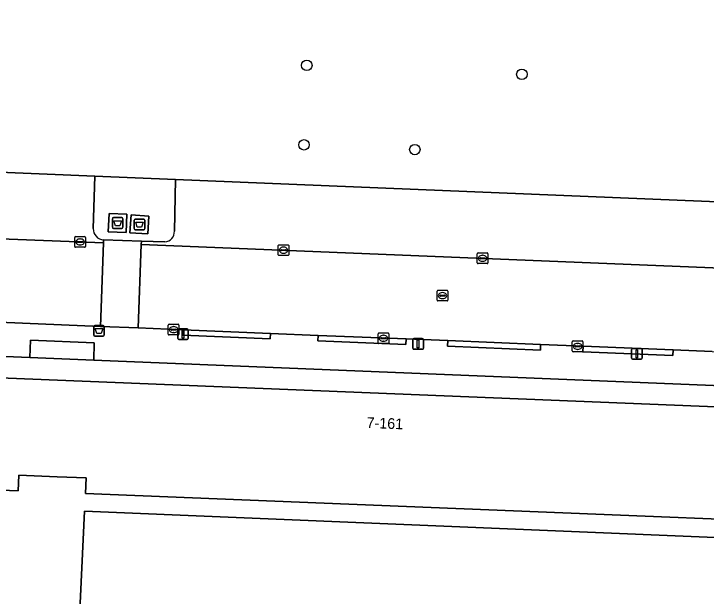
# Model space of a CAD drawing. Extents: x 160786 to 161429, y 386828 to 387485.
# Drawn here: x 161002.9 to 161067.6, y 387374.2 to 387428.7 of the extents above; entities that cross this region are included whole.
import ezdxf

# ---------------------------------------------------------------- set-up
doc = ezdxf.new("R2010")
doc.units = 0
for name, color, linetype in [('IMGEO_Afval_apart_plaats', 7, 'Continuous'), ('IMGEO_Afvalbak', 7, 'Continuous'), ('IMGEO_Boom', 7, 'Continuous'), ('IMGEO_Erf', 7, 'Continuous'), ('IMGEO_Groenvoorziening', 7, 'Continuous'), ('IMGEO_Kolk', 7, 'Continuous'), ('IMGEO_Lichtmast', 7, 'Continuous'), ('IMGEO_Pand', 7, 'Continuous'), ('IMGEO_Pand_nummerreeks', 7, 'Continuous'), ('IMGEO_Pand_overbouw', 7, 'Continuous'), ('IMGEO_Parkeervlak_open', 7, 'Continuous'), ('IMGEO_Rijbaan_lokaal_gesloten', 7, 'Continuous'), ('IMGEO_Rijbaan_lokaal_open', 7, 'Continuous'), ('IMGEO_Rioolput', 7, 'Continuous'), ('IMGEO_Verkeerseiland_open', 7, 'Continuous'), ('IMGEO_Voetpad_gesloten', 7, 'Continuous'), ('IMGEO_Voetpad_open', 7, 'Continuous')]:
    doc.layers.add(name, color=color, linetype=linetype)

msp = doc.modelspace()

# ---------------------------------------------------------------- linework, layer by layer
at = {"layer": 'IMGEO_Afval_apart_plaats'}
for p, q in [((161012.076, 387408.719), (161012.076, 387409.519)), ((161012.076, 387409.519), (161012.076, 387408.719)), ((161012.176, 387409.619), (161012.966, 387409.619)), ((161012.966, 387409.619), (161012.176, 387409.619)), ((161013.066, 387409.519), (161013.066, 387408.719)), ((161013.066, 387408.719), (161013.066, 387409.519)), ((161014.216, 387409.491), (161015.006, 387409.491)), ((161015.006, 387409.491), (161014.216, 387409.491)), ((161014.116, 387408.591), (161014.116, 387409.391)), ((161014.116, 387409.391), (161014.116, 387408.591)), ((161015.106, 387409.391), (161015.106, 387408.591)), ((161015.106, 387408.591), (161015.106, 387409.391)), ((161012.966, 387408.619), (161012.176, 387408.619)), ((161012.176, 387408.619), (161012.966, 387408.619)), ((161015.006, 387408.491), (161014.216, 387408.491)), ((161014.216, 387408.491), (161015.006, 387408.491))]:
    msp.add_line(p, q, dxfattribs=at)
for points in [[(161012.219, 387409.333), (161012.923, 387409.333), (161012.774, 387408.863), (161012.368, 387408.863), (161012.219, 387409.333)], [(161014.259, 387409.205), (161014.963, 387409.205), (161014.814, 387408.735), (161014.408, 387408.735), (161014.259, 387409.205)]]:
    msp.add_lwpolyline(points, dxfattribs=at)
for centre, start, end in [((161012.176, 387409.519), 90, 180), ((161012.176, 387409.519), 90, 180), ((161012.966, 387409.519), 0, 90), ((161012.966, 387409.519), 360, 90), ((161014.216, 387409.391), 90, 180), ((161014.216, 387409.391), 90, 180), ((161015.006, 387409.391), 0, 90), ((161015.006, 387409.391), 360, 90), ((161012.176, 387408.719), 180, 270), ((161012.176, 387408.719), 180, 270), ((161012.966, 387408.719), 270, 0), ((161012.966, 387408.719), 270, 0), ((161014.216, 387408.591), 180, 270), ((161014.216, 387408.591), 180, 270), ((161015.006, 387408.591), 270, 0), ((161015.006, 387408.591), 270, 0)]:
    msp.add_arc(centre, 0.1, start, end, dxfattribs=at)
at = {"layer": 'IMGEO_Afvalbak'}
for p, q in [((161010.33, 387398.632), (161010.33, 387399.432)), ((161010.33, 387399.432), (161010.33, 387398.632)), ((161010.43, 387399.532), (161011.22, 387399.532)), ((161011.22, 387399.532), (161010.43, 387399.532)), ((161011.32, 387399.432), (161011.32, 387398.632)), ((161011.32, 387398.632), (161011.32, 387399.432)), ((161011.22, 387398.532), (161010.43, 387398.532)), ((161010.43, 387398.532), (161011.22, 387398.532))]:
    msp.add_line(p, q, dxfattribs=at)
msp.add_lwpolyline([(161010.473, 387399.246), (161011.177, 387399.246), (161011.028, 387398.776), (161010.622, 387398.776), (161010.473, 387399.246)], dxfattribs=at)
for centre, start, end in [((161010.43, 387399.432), 90, 180), ((161010.43, 387399.432), 90, 180), ((161011.22, 387399.432), 0, 90), ((161011.22, 387399.432), 360, 90), ((161010.43, 387398.632), 180, 270), ((161010.43, 387398.632), 180, 270), ((161011.22, 387398.632), 270, 0), ((161011.22, 387398.632), 270, 0)]:
    msp.add_arc(centre, 0.1, start, end, dxfattribs=at)
at = {"layer": 'IMGEO_Boom'}
for centre in [(161030.261, 387423.859), (161050.379, 387423.022), (161030.003, 387416.428), (161040.367, 387415.985)]:
    msp.add_circle(centre, 0.489, dxfattribs=at)
at = {"layer": 'IMGEO_Erf'}
msp.add_lwpolyline([(161010.336, 387396.301), (161004.35, 387396.545), (160972.089, 387397.863), (160954.599, 387398.577), (160954.516, 387396.533), (161000, 387394.694), (161122.365, 387389.747), (161122.445, 387391.723)], close=True, dxfattribs=at)
msp.add_lwpolyline([(160947.878, 387397.23), (160947.487, 387387.258), (160947.455, 387386.425), (160947.388, 387384.727), (160946.79, 387369.457), (161000, 387367.306), (161006.175, 387367.093), (161008.748, 387366.924), (161009.476, 387382.188), (161128.182, 387377.234), (161128.239, 387378.788), (161128.303, 387380.548), (161128.699, 387391.45), (161125.586, 387391.596), (161125.279, 387383.984), (161122.153, 387384.11), (161121.957, 387379.27), (161009.553, 387383.815), (161009.613, 387385.288), (161006.916, 387385.397), (161003.316, 387385.543), (161003.256, 387384.076), (161000, 387384.208), (160953.967, 387386.068)], dxfattribs=at)
at = {"layer": 'IMGEO_Groenvoorziening'}
for points in [[(160977.337, 387414.792), (161000, 387413.923), (161010.441, 387413.493), (161017.977, 387413.183), (161128.487, 387408.635), (161128.521, 387409.024), (161134.482, 387408.778), (161134.598, 387411.572), (161135.997, 387446.303), (161136.357, 387455.117)], [(161128.182, 387377.234), (161009.476, 387382.188), (161008.748, 387366.924), (161036.75, 387365.766), (161055.876, 387364.974), (161099.661, 387363.163), (161135.672, 387361.673)]]:
    msp.add_lwpolyline(points, dxfattribs=at)
at = {"layer": 'IMGEO_Kolk'}
for p, q in [((161008.559, 387406.925), (161008.559, 387407.777)), ((161008.634, 387407.851), (161009.486, 387407.851)), ((161009.047, 387407.631), (161009.072, 387407.631)), ((161009.56, 387407.777), (161009.56, 387406.925)), ((161009.486, 387406.851), (161008.634, 387406.851)), ((161008.818, 387407.345), (161008.818, 387407.357)), ((161009.256, 387407.308), (161008.858, 387407.308)), ((161008.861, 387407.394), (161009.259, 387407.394)), ((161009.07, 387407.071), (161009.045, 387407.071)), ((161009.302, 387407.357), (161009.302, 387407.345)), ((161027.584, 387406.151), (161027.584, 387407.003)), ((161027.659, 387407.077), (161028.511, 387407.077)), ((161028.072, 387406.857), (161028.097, 387406.857)), ((161028.585, 387407.003), (161028.585, 387406.151)), ((161027.843, 387406.571), (161027.843, 387406.583)), ((161028.281, 387406.534), (161027.883, 387406.534)), ((161027.886, 387406.62), (161028.284, 387406.62)), ((161028.095, 387406.297), (161028.07, 387406.297)), ((161028.327, 387406.583), (161028.327, 387406.571)), ((161046.201, 387405.394), (161046.201, 387406.246)), ((161046.276, 387406.32), (161047.128, 387406.32)), ((161047.202, 387406.246), (161047.202, 387405.394)), ((161028.511, 387406.077), (161027.659, 387406.077)), ((161046.46, 387405.814), (161046.46, 387405.826)), ((161046.898, 387405.777), (161046.5, 387405.777)), ((161046.503, 387405.863), (161046.901, 387405.863)), ((161046.712, 387405.54), (161046.687, 387405.54)), ((161046.689, 387406.1), (161046.714, 387406.1)), ((161046.944, 387405.826), (161046.944, 387405.814)), ((161047.128, 387405.32), (161046.276, 387405.32)), ((161017.308, 387398.725), (161017.308, 387399.577)), ((161017.383, 387399.651), (161018.235, 387399.651)), ((161017.567, 387399.145), (161017.567, 387399.157)), ((161018.005, 387399.108), (161017.607, 387399.108)), ((161017.61, 387399.194), (161018.008, 387399.194)), ((161017.796, 387399.431), (161017.821, 387399.431)), ((161018.051, 387399.157), (161018.051, 387399.145)), ((161018.309, 387399.577), (161018.309, 387398.725)), ((161018.235, 387398.651), (161017.383, 387398.651)), ((161017.819, 387398.871), (161017.794, 387398.871)), ((161036.933, 387397.912), (161036.933, 387398.764)), ((161037.008, 387398.838), (161037.86, 387398.838)), ((161037.421, 387398.618), (161037.446, 387398.618)), ((161037.934, 387398.764), (161037.934, 387397.912)), ((161037.86, 387397.838), (161037.008, 387397.838)), ((161037.192, 387398.332), (161037.192, 387398.344)), ((161037.63, 387398.295), (161037.232, 387398.295)), ((161037.235, 387398.381), (161037.633, 387398.381)), ((161037.444, 387398.058), (161037.419, 387398.058)), ((161037.676, 387398.344), (161037.676, 387398.332)), ((161055.094, 387397.16), (161055.094, 387398.012)), ((161055.169, 387398.086), (161056.021, 387398.086)), ((161055.582, 387397.866), (161055.607, 387397.866)), ((161056.095, 387398.012), (161056.095, 387397.16)), ((161055.353, 387397.58), (161055.353, 387397.592)), ((161055.791, 387397.543), (161055.393, 387397.543)), ((161055.396, 387397.629), (161055.794, 387397.629)), ((161055.605, 387397.306), (161055.58, 387397.306)), ((161055.837, 387397.592), (161055.837, 387397.58)), ((161056.021, 387397.086), (161055.169, 387397.086))]:
    msp.add_line(p, q, dxfattribs=at)
for points in [[(161008.559, 387406.925), (161008.559, 387407.777)], [(161008.634, 387407.851), (161009.486, 387407.851)], [(161009.56, 387407.777), (161009.56, 387406.925)], [(161009.486, 387406.851), (161008.634, 387406.851)], [(161027.584, 387406.151), (161027.584, 387407.003)], [(161027.659, 387407.077), (161028.511, 387407.077)], [(161028.585, 387407.003), (161028.585, 387406.151)], [(161046.201, 387405.394), (161046.201, 387406.246)], [(161046.276, 387406.32), (161047.128, 387406.32)], [(161047.202, 387406.246), (161047.202, 387405.394)], [(161028.511, 387406.077), (161027.659, 387406.077)], [(161047.128, 387405.32), (161046.276, 387405.32)], [(161017.308, 387398.725), (161017.308, 387399.577)], [(161017.383, 387399.651), (161018.235, 387399.651)], [(161018.309, 387399.577), (161018.309, 387398.725)], [(161018.235, 387398.651), (161017.383, 387398.651)], [(161036.933, 387397.912), (161036.933, 387398.764)], [(161037.008, 387398.838), (161037.86, 387398.838)], [(161037.934, 387398.764), (161037.934, 387397.912)], [(161037.86, 387397.838), (161037.008, 387397.838)], [(161055.094, 387397.16), (161055.094, 387398.012)], [(161055.169, 387398.086), (161056.021, 387398.086)], [(161056.095, 387398.012), (161056.095, 387397.16)], [(161056.021, 387397.086), (161055.169, 387397.086)]]:
    msp.add_lwpolyline(points, dxfattribs=at)
for centre, radius, start, end in [((161008.636, 387407.775), 0.0765, 91.55205, 178.44795), ((161008.636, 387407.775), 0.0765, 91.55205, 178.44795), ((161009.484, 387407.775), 0.0765, 1.55205, 88.44795), ((161009.484, 387407.775), 0.0765, 1.55205, 88.44795), ((161008.636, 387406.927), 0.0765, 181.55205, 268.44795), ((161008.636, 387406.927), 0.0765, 181.55205, 268.44795), ((161008.858, 387407.354), 0.0403, 85.87752, 175.75265), ((161008.855, 387407.344), 0.0366, 178.93798, 274.71019), ((161009.259, 387407.351), 0.043, 264.86636, 352.45326), ((161009.263, 387407.356), 0.0386, 1.73085, 96.63898), ((161009.484, 387406.927), 0.0765, 271.55205, 358.44795), ((161009.484, 387406.927), 0.0765, 271.55205, 358.44795), ((161027.661, 387407.001), 0.0765, 91.55205, 178.44795), ((161027.661, 387407.001), 0.0765, 91.55205, 178.44795), ((161028.509, 387407.001), 0.0765, 1.55205, 88.44795), ((161028.509, 387407.001), 0.0765, 1.55205, 88.44795), ((161027.883, 387406.58), 0.0403, 85.87752, 175.75265), ((161027.88, 387406.57), 0.0366, 178.93798, 274.71019), ((161028.284, 387406.577), 0.043, 264.86636, 352.45326), ((161028.288, 387406.582), 0.0386, 1.73085, 96.63898), ((161046.278, 387406.244), 0.0765, 91.55205, 178.44795), ((161046.278, 387406.244), 0.0765, 91.55205, 178.44795), ((161047.126, 387406.244), 0.0765, 1.55205, 88.44795), ((161047.126, 387406.244), 0.0765, 1.55205, 88.44795), ((161027.661, 387406.153), 0.0765, 181.55205, 268.44795), ((161027.661, 387406.153), 0.0765, 181.55205, 268.44795), ((161028.509, 387406.153), 0.0765, 271.55205, 358.44795), ((161028.509, 387406.153), 0.0765, 271.55205, 358.44795), ((161046.5, 387405.823), 0.0403, 85.87752, 175.75265), ((161046.497, 387405.813), 0.0366, 178.93798, 274.71019), ((161046.901, 387405.82), 0.043, 264.86636, 352.45326), ((161046.905, 387405.825), 0.0386, 1.73085, 96.63898), ((161046.278, 387405.396), 0.0765, 181.55205, 268.44795), ((161046.278, 387405.396), 0.0765, 181.55205, 268.44795), ((161047.126, 387405.396), 0.0765, 271.55205, 358.44795), ((161047.126, 387405.396), 0.0765, 271.55205, 358.44795), ((161017.385, 387399.575), 0.0765, 91.55205, 178.44795), ((161017.385, 387399.575), 0.0765, 91.55205, 178.44795), ((161017.607, 387399.154), 0.0403, 85.87752, 175.75265), ((161017.604, 387399.144), 0.0366, 178.93798, 274.71019), ((161018.008, 387399.151), 0.043, 264.86636, 352.45326), ((161018.012, 387399.156), 0.0386, 1.73085, 96.63898), ((161018.233, 387399.575), 0.0765, 1.55205, 88.44795), ((161018.233, 387399.575), 0.0765, 1.55205, 88.44795), ((161017.385, 387398.727), 0.0765, 181.55205, 268.44795), ((161017.385, 387398.727), 0.0765, 181.55205, 268.44795), ((161018.233, 387398.727), 0.0765, 271.55205, 358.44795), ((161018.233, 387398.727), 0.0765, 271.55205, 358.44795), ((161037.01, 387398.762), 0.0765, 91.55205, 178.44795), ((161037.01, 387398.762), 0.0765, 91.55205, 178.44795), ((161037.858, 387398.762), 0.0765, 1.55205, 88.44795), ((161037.858, 387398.762), 0.0765, 1.55205, 88.44795), ((161037.01, 387397.914), 0.0765, 181.55205, 268.44795), ((161037.01, 387397.914), 0.0765, 181.55205, 268.44795), ((161037.232, 387398.341), 0.0403, 85.87752, 175.75265), ((161037.229, 387398.331), 0.0366, 178.93798, 274.71019), ((161037.633, 387398.338), 0.043, 264.86636, 352.45326), ((161037.637, 387398.343), 0.0386, 1.73085, 96.63898), ((161037.858, 387397.914), 0.0765, 271.55205, 358.44795), ((161037.858, 387397.914), 0.0765, 271.55205, 358.44795), ((161055.171, 387398.01), 0.0765, 91.55205, 178.44795), ((161055.171, 387398.01), 0.0765, 91.55205, 178.44795), ((161056.019, 387398.01), 0.0765, 1.55205, 88.44795), ((161056.019, 387398.01), 0.0765, 1.55205, 88.44795), ((161055.171, 387397.162), 0.0765, 181.55205, 268.44795), ((161055.171, 387397.162), 0.0765, 181.55205, 268.44795), ((161055.393, 387397.589), 0.0403, 85.87752, 175.75265), ((161055.39, 387397.579), 0.0366, 178.93798, 274.71019), ((161055.794, 387397.586), 0.043, 264.86636, 352.45326), ((161055.798, 387397.591), 0.0386, 1.73085, 96.63898), ((161056.019, 387397.162), 0.0765, 271.55205, 358.44795), ((161056.019, 387397.162), 0.0765, 271.55205, 358.44795)]:
    msp.add_arc(centre, radius, start, end, dxfattribs=at)
for centre, major_axis, ratio, start_param, end_param in [((161009.046, 387407.351), (-0.387, 0.002), 0.722429, 4.712389, 7.853982), ((161009.071, 387407.351), (-0.39, 0.002), 0.717154, 1.570796, 4.712389), ((161028.071, 387406.577), (-0.387, 0.002), 0.722429, 4.712389, 7.853982), ((161028.096, 387406.577), (-0.39, 0.002), 0.717154, 1.570796, 4.712389), ((161046.688, 387405.82), (-0.387, 0.002), 0.722429, 4.712389, 7.853982), ((161046.713, 387405.82), (-0.39, 0.002), 0.717154, 1.570796, 4.712389), ((161017.795, 387399.151), (-0.387, 0.002), 0.722429, 4.712389, 7.853982), ((161017.82, 387399.151), (-0.39, 0.002), 0.717154, 1.570796, 4.712389), ((161037.42, 387398.338), (-0.387, 0.002), 0.722429, 4.712389, 7.853982), ((161037.445, 387398.338), (-0.39, 0.002), 0.717154, 1.570796, 4.712389), ((161055.581, 387397.586), (-0.387, 0.002), 0.722429, 4.712389, 7.853982), ((161055.606, 387397.586), (-0.39, 0.002), 0.717154, 1.570796, 4.712389)]:
    msp.add_ellipse(centre, major_axis=major_axis, ratio=ratio, start_param=start_param, end_param=end_param, dxfattribs=at)
at = {"layer": 'IMGEO_Lichtmast'}
for p, q in [((161018.191, 387398.319), (161018.191, 387399.119)), ((161018.191, 387399.119), (161018.191, 387398.319)), ((161018.291, 387399.219), (161019.081, 387399.219)), ((161019.081, 387399.219), (161018.291, 387399.219)), ((161019.181, 387399.119), (161019.181, 387398.319)), ((161019.181, 387398.319), (161019.181, 387399.119)), ((161019.081, 387398.219), (161018.291, 387398.219)), ((161018.291, 387398.219), (161019.081, 387398.219)), ((161040.176, 387397.408), (161040.176, 387398.208)), ((161040.176, 387398.208), (161040.176, 387397.408)), ((161040.276, 387398.308), (161041.066, 387398.308)), ((161041.066, 387398.308), (161040.276, 387398.308)), ((161041.166, 387398.208), (161041.166, 387397.408)), ((161041.166, 387397.408), (161041.166, 387398.208)), ((161041.066, 387397.308), (161040.276, 387397.308)), ((161040.276, 387397.308), (161041.066, 387397.308)), ((161060.637, 387396.483), (161060.637, 387397.283)), ((161060.637, 387397.283), (161060.637, 387396.483)), ((161060.737, 387397.383), (161061.527, 387397.383)), ((161061.527, 387397.383), (161060.737, 387397.383)), ((161061.627, 387397.283), (161061.627, 387396.483)), ((161061.627, 387396.483), (161061.627, 387397.283)), ((161061.527, 387396.383), (161060.737, 387396.383)), ((161060.737, 387396.383), (161061.527, 387396.383))]:
    msp.add_line(p, q, dxfattribs=at)
for points in [[(161018.611, 387399.094), (161018.761, 387399.094), (161018.761, 387398.344), (161018.611, 387398.344), (161018.611, 387399.094)], [(161040.596, 387398.183), (161040.746, 387398.183), (161040.746, 387397.433), (161040.596, 387397.433), (161040.596, 387398.183)], [(161061.057, 387397.258), (161061.207, 387397.258), (161061.207, 387396.508), (161061.057, 387396.508), (161061.057, 387397.258)]]:
    msp.add_lwpolyline(points, dxfattribs=at)
for centre, start, end in [((161018.291, 387399.119), 90, 180), ((161018.291, 387399.119), 90, 180), ((161019.081, 387399.119), 0, 90), ((161019.081, 387399.119), 360, 90), ((161018.291, 387398.319), 180, 270), ((161018.291, 387398.319), 180, 270), ((161019.081, 387398.319), 270, 0), ((161019.081, 387398.319), 270, 0), ((161040.276, 387398.208), 90, 180), ((161040.276, 387398.208), 90, 180), ((161041.066, 387398.208), 0, 90), ((161041.066, 387398.208), 360, 90), ((161040.276, 387397.408), 180, 270), ((161040.276, 387397.408), 180, 270), ((161041.066, 387397.408), 270, 0), ((161041.066, 387397.408), 270, 0), ((161060.737, 387397.283), 90, 180), ((161060.737, 387397.283), 90, 180), ((161061.527, 387397.283), 0, 90), ((161061.527, 387397.283), 360, 90), ((161060.737, 387396.483), 180, 270), ((161060.737, 387396.483), 180, 270), ((161061.527, 387396.483), 270, 0), ((161061.527, 387396.483), 270, 0)]:
    msp.add_arc(centre, 0.1, start, end, dxfattribs=at)
at = {"layer": 'IMGEO_Pand'}
msp.add_lwpolyline([(161125.586, 387391.596), (161122.445, 387391.723), (161122.365, 387389.747), (161000, 387394.694), (160954.516, 387396.533), (160954.599, 387398.577), (160953.468, 387398.623), (160951.39, 387398.707), (160951.078, 387390.993), (160954.161, 387390.868), (160954.004, 387386.995), (160953.967, 387386.068), (161000, 387384.208), (161003.256, 387384.076), (161003.316, 387385.543), (161006.916, 387385.397), (161009.613, 387385.288), (161009.553, 387383.815), (161121.957, 387379.27), (161122.153, 387384.11), (161125.279, 387383.984)], close=True, dxfattribs=at)
at = {"layer": 'IMGEO_Pand_overbouw'}
msp.add_lwpolyline([(161122.445, 387391.723), (161010.336, 387396.301), (161004.35, 387396.545), (160972.089, 387397.863), (160954.599, 387398.577), (160954.516, 387396.533), (161000, 387394.694), (161122.365, 387389.747)], close=True, dxfattribs=at)
at = {"layer": 'IMGEO_Parkeervlak_open'}
for points in [[(161010.441, 387413.493), (161000, 387413.923), (160977.337, 387414.792)], [(161010.29, 387408.593), (161010.441, 387413.493)], [(161128.487, 387408.635), (161017.977, 387413.183), (161017.877, 387408.35)], [(160973.382, 387408.751), (161000, 387407.71), (161011.234, 387407.252), (161011.244, 387407.554)], [(161016.986, 387407.355), (161014.796, 387407.431), (161014.783, 387407.108), (161130.915, 387402.377), (161130.931, 387402.823)]]:
    msp.add_lwpolyline(points, dxfattribs=at)
for centre, radius, start, end in [((161011.275, 387408.54), 0.986, 176.89572, 268.22), ((161016.962, 387408.272), 0.918, 271.46858, 4.84396)]:
    msp.add_arc(centre, radius, start, end, dxfattribs=at)
at = {"layer": 'IMGEO_Rijbaan_lokaal_gesloten'}
for points in [[(161011.234, 387407.252), (161000, 387407.71), (160973.382, 387408.751), (160972.917, 387408.769), (160972.67, 387408.779), (160966.874, 387409.008), (160953.91, 387409.529), (160953.599, 387401.847), (160955.286, 387401.776), (160958.39, 387401.645), (160962.715, 387401.464), (160970.897, 387401.12), (160972.26, 387401.063), (160975.261, 387400.937), (160983.357, 387400.596), (160987.72, 387400.413), (160995.98, 387400.066), (161000, 387399.897), (161010.97, 387399.447)], [(161039.546, 387398.277), (161043.458, 387398.117), (161052.132, 387397.762), (161056.107, 387397.599), (161064.53, 387397.254), (161068.175, 387397.104), (161071.881, 387396.953), (161081.028, 387396.578), (161089.23, 387396.242), (161093.652, 387396.061), (161102.036, 387395.717), (161105.986, 387395.555), (161114.077, 387395.224), (161126.036, 387394.662), (161130.632, 387394.514), (161130.915, 387402.377), (161014.783, 387407.108), (161014.486, 387399.303), (161018.691, 387399.131), (161026.871, 387398.796), (161031.328, 387398.614)]]:
    msp.add_lwpolyline(points, close=True, dxfattribs=at)
at = {"layer": 'IMGEO_Rijbaan_lokaal_open'}
msp.add_lwpolyline([(161011.234, 387407.252), (161010.97, 387399.447), (161014.486, 387399.303), (161014.783, 387407.108), (161014.796, 387407.431), (161011.244, 387407.554)], close=True, dxfattribs=at)
at = {"layer": 'IMGEO_Rioolput'}
for p, q in [((161042.454, 387401.902), (161042.454, 387402.754)), ((161042.529, 387402.828), (161043.381, 387402.828)), ((161042.713, 387402.322), (161042.713, 387402.334)), ((161043.151, 387402.285), (161042.753, 387402.285)), ((161042.756, 387402.371), (161043.154, 387402.371)), ((161042.942, 387402.608), (161042.967, 387402.608)), ((161043.197, 387402.334), (161043.197, 387402.322)), ((161043.455, 387402.754), (161043.455, 387401.902)), ((161043.381, 387401.828), (161042.529, 387401.828)), ((161042.965, 387402.048), (161042.94, 387402.048))]:
    msp.add_line(p, q, dxfattribs=at)
for points in [[(161042.454, 387401.902), (161042.454, 387402.754)], [(161042.529, 387402.828), (161043.381, 387402.828)], [(161043.455, 387402.754), (161043.455, 387401.902)], [(161043.381, 387401.828), (161042.529, 387401.828)]]:
    msp.add_lwpolyline(points, dxfattribs=at)
for centre, radius, start, end in [((161042.531, 387402.752), 0.0765, 91.55205, 178.44795), ((161042.531, 387402.752), 0.0765, 91.55205, 178.44795), ((161042.753, 387402.331), 0.0403, 85.87752, 175.75265), ((161042.75, 387402.321), 0.0366, 178.93798, 274.71019), ((161043.154, 387402.328), 0.043, 264.86636, 352.45326), ((161043.158, 387402.333), 0.0386, 1.73085, 96.63898), ((161043.379, 387402.752), 0.0765, 1.55205, 88.44795), ((161043.379, 387402.752), 0.0765, 1.55205, 88.44795), ((161042.531, 387401.904), 0.0765, 181.55205, 268.44795), ((161042.531, 387401.904), 0.0765, 181.55205, 268.44795), ((161043.379, 387401.904), 0.0765, 271.55205, 358.44795), ((161043.379, 387401.904), 0.0765, 271.55205, 358.44795)]:
    msp.add_arc(centre, radius, start, end, dxfattribs=at)
for centre, major_axis, ratio, start_param, end_param in [((161042.941, 387402.328), (-0.387, 0.002), 0.722429, 4.712389, 7.853982), ((161042.966, 387402.328), (-0.39, 0.002), 0.717154, 1.570796, 4.712389)]:
    msp.add_ellipse(centre, major_axis=major_axis, ratio=ratio, start_param=start_param, end_param=end_param, dxfattribs=at)
at = {"layer": 'IMGEO_Verkeerseiland_open'}
for points in [[(161017.977, 387413.183), (161010.441, 387413.493), (161010.29, 387408.593)], [(161017.877, 387408.35), (161017.977, 387413.183)], [(161011.244, 387407.554), (161014.796, 387407.431), (161016.986, 387407.355)]]:
    msp.add_lwpolyline(points, dxfattribs=at)
for points in [[(161011.774, 387410.005), (161013.444, 387409.93), (161013.368, 387408.233), (161011.698, 387408.308)], [(161013.831, 387409.875), (161015.495, 387409.771), (161015.391, 387408.107), (161013.727, 387408.211)]]:
    msp.add_lwpolyline(points, close=True, dxfattribs=at)
for centre, radius, start, end in [((161011.275, 387408.54), 0.986, 176.89572, 268.22), ((161016.962, 387408.272), 0.918, 271.46858, 4.84396)]:
    msp.add_arc(centre, radius, start, end, dxfattribs=at)
at = {"layer": 'IMGEO_Voetpad_gesloten'}
for points in [[(161013.444, 387409.93), (161011.774, 387410.005), (161011.698, 387408.308), (161013.368, 387408.233)], [(161015.495, 387409.771), (161013.831, 387409.875), (161013.727, 387408.211), (161015.391, 387408.107)]]:
    msp.add_lwpolyline(points, close=True, dxfattribs=at)
at = {"layer": 'IMGEO_Voetpad_open'}
for points in [[(161068.175, 387397.104), (161064.53, 387397.254), (161064.508, 387396.719), (161056.085, 387397.067), (161056.107, 387397.599), (161052.132, 387397.762), (161052.109, 387397.232), (161043.435, 387397.591), (161043.458, 387398.117), (161039.546, 387398.277), (161039.523, 387397.753), (161031.305, 387398.093), (161031.328, 387398.614), (161026.871, 387398.796), (161026.848, 387398.278), (161018.668, 387398.616), (161018.691, 387399.131), (161014.486, 387399.303), (161010.97, 387399.447), (161000, 387399.897)], [(160972.089, 387397.863), (161004.35, 387396.545), (161004.42, 387398.163), (161010.375, 387397.915), (161010.336, 387396.301), (161122.445, 387391.723), (161125.586, 387391.596), (161128.699, 387391.45)]]:
    msp.add_lwpolyline(points, dxfattribs=at)
for points in [[(161026.871, 387398.796), (161018.691, 387399.131), (161018.668, 387398.616), (161026.848, 387398.278)], [(161031.328, 387398.614), (161031.305, 387398.093), (161039.523, 387397.753), (161039.546, 387398.277)], [(161010.375, 387397.915), (161004.42, 387398.163), (161004.35, 387396.545), (161010.336, 387396.301)], [(161052.132, 387397.762), (161043.458, 387398.117), (161043.435, 387397.591), (161052.109, 387397.232)], [(161064.53, 387397.254), (161056.107, 387397.599), (161056.085, 387397.067), (161064.508, 387396.719)]]:
    msp.add_lwpolyline(points, close=True, dxfattribs=at)

# ---------------------------------------------------------------- texts
at = {"layer": 'IMGEO_Pand_nummerreeks'}
msp.add_text('7-161', height=1, rotation=357.68525, dxfattribs=at).set_placement((161035.838, 387389.962))

doc.saveas('drawing.dxf')
